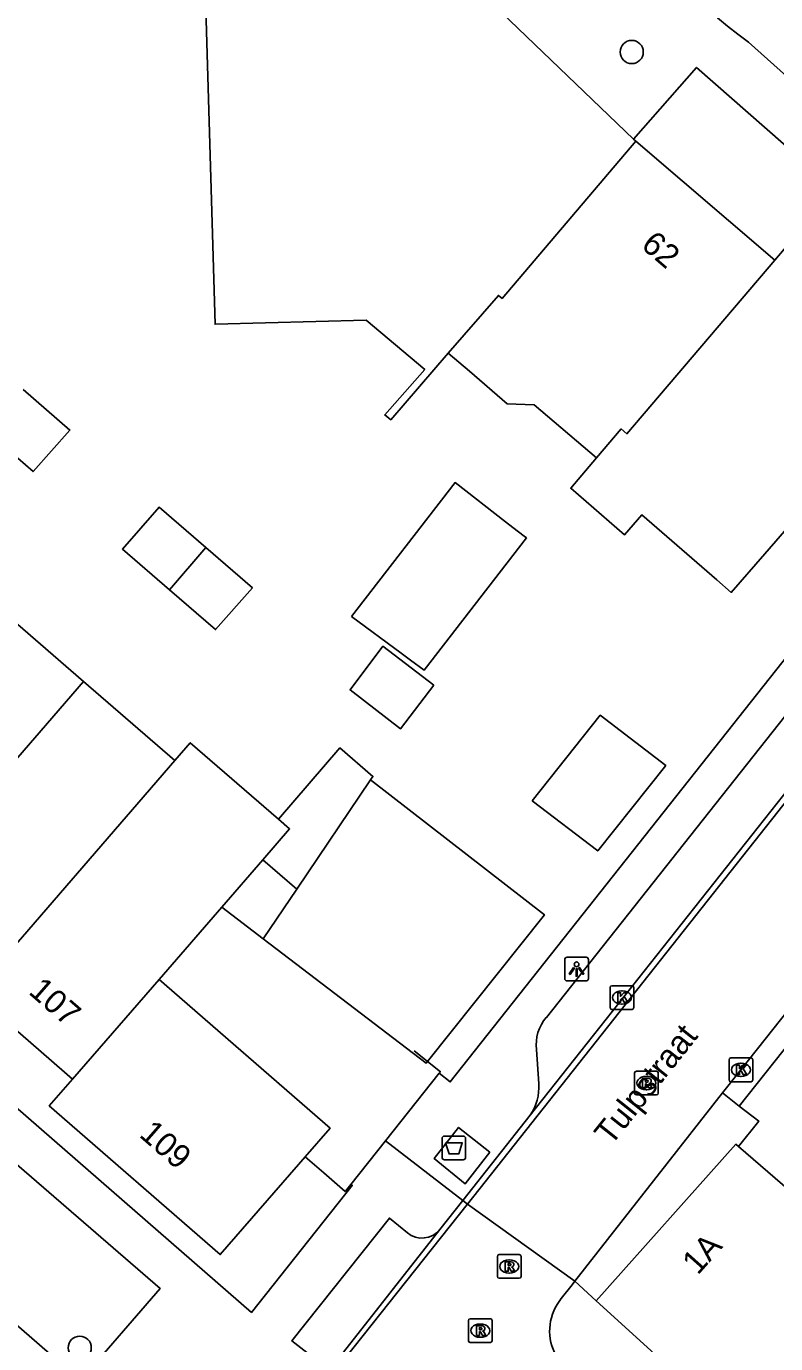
# Model space of a CAD drawing. Extents: x 161882 to 162509, y 381687 to 382379.
# Drawn here: x 162067.2 to 162098.8, y 382136.1 to 382191.7 of the extents above; entities that cross this region are included whole.
import ezdxf

# ---------------------------------------------------------------- set-up
doc = ezdxf.new("R2010")
doc.units = 0
for name, color, linetype in [('IMGEO_Afval_apart_plaats', 7, 'Continuous'), ('IMGEO_Boom', 7, 'Continuous'), ('IMGEO_Erf', 7, 'Continuous'), ('IMGEO_Kolk', 7, 'Continuous'), ('IMGEO_Lichtpunt', 7, 'Continuous'), ('IMGEO_Muur', 7, 'Continuous'), ('IMGEO_Openbare_ruimte_label', 7, 'Continuous'), ('IMGEO_Pand', 7, 'Continuous'), ('IMGEO_Pand_nummerreeks', 7, 'Continuous'), ('IMGEO_Rijbaan_lokaal_gesloten', 7, 'Continuous'), ('IMGEO_Rijbaan_lokaal_open', 7, 'Continuous'), ('IMGEO_Rioolput', 7, 'Continuous'), ('IMGEO_Voetpad_gesloten', 7, 'Continuous'), ('IMGEO_Voetpad_open', 7, 'Continuous')]:
    doc.layers.add(name, color=color, linetype=linetype)

msp = doc.modelspace()

# ---------------------------------------------------------------- linework, layer by layer
at = {"layer": 'IMGEO_Afval_apart_plaats'}
for p, q in [((162084.858, 382144.9), (162085.648, 382144.9)), ((162085.648, 382144.9), (162084.858, 382144.9)), ((162084.758, 382144), (162084.758, 382144.8)), ((162084.758, 382144.8), (162084.758, 382144)), ((162085.748, 382144.8), (162085.748, 382144)), ((162085.748, 382144), (162085.748, 382144.8)), ((162085.648, 382143.9), (162084.858, 382143.9)), ((162084.858, 382143.9), (162085.648, 382143.9))]:
    msp.add_line(p, q, dxfattribs=at)
msp.add_lwpolyline([(162084.901, 382144.614), (162085.605, 382144.614), (162085.456, 382144.144), (162085.05, 382144.144), (162084.901, 382144.614)], dxfattribs=at)
for centre, start, end in [((162084.858, 382144.8), 90, 180), ((162084.858, 382144.8), 90, 180), ((162085.648, 382144.8), 0, 90), ((162085.648, 382144.8), 360, 90), ((162084.858, 382144), 180, 270), ((162084.858, 382144), 180, 270), ((162085.648, 382144), 270, 0), ((162085.648, 382144), 270, 0)]:
    msp.add_arc(centre, 0.1, start, end, dxfattribs=at)
at = {"layer": 'IMGEO_Boom'}
for centre in [(162092.765, 382190.639), (162069.454, 382135.968)]:
    msp.add_circle(centre, 0.489, dxfattribs=at)
at = {"layer": 'IMGEO_Erf'}
for points in [[(162084.141, 382148.045), (162084.682, 382147.616), (162084.632, 382147.554)], [(162080.908, 382142.859), (162080.678, 382142.57), (162080.668, 382142.557), (162079.761, 382143.345), (162078.978, 382144.027)]]:
    msp.add_lwpolyline(points, dxfattribs=at)
at = {"layer": 'IMGEO_Kolk'}
for p, q in [((162091.851, 382150.318), (162091.851, 382151.17)), ((162091.926, 382151.244), (162092.778, 382151.244)), ((162092.339, 382151.024), (162092.364, 382151.024)), ((162092.852, 382151.17), (162092.852, 382150.318)), ((162092.362, 382150.464), (162092.337, 382150.464)), ((162092.778, 382150.244), (162091.926, 382150.244)), ((162096.874, 382147.267), (162096.874, 382148.119)), ((162096.949, 382148.193), (162097.801, 382148.193)), ((162097.362, 382147.973), (162097.387, 382147.973)), ((162097.875, 382148.119), (162097.875, 382147.267)), ((162097.801, 382147.193), (162096.949, 382147.193)), ((162097.385, 382147.413), (162097.36, 382147.413))]:
    msp.add_line(p, q, dxfattribs=at)
for points in [[(162091.851, 382150.318), (162091.851, 382151.17)], [(162091.926, 382151.244), (162092.778, 382151.244)], [(162092.852, 382151.17), (162092.852, 382150.318)], [(162092.172, 382150.944), (162092.295, 382150.944), (162092.295, 382150.793), (162092.425, 382150.944), (162092.589, 382150.944), (162092.443, 382150.793), (162092.596, 382150.544), (162092.444, 382150.544), (162092.359, 382150.708), (162092.295, 382150.641), (162092.295, 382150.544), (162092.172, 382150.544), (162092.172, 382150.944)], [(162092.778, 382150.244), (162091.926, 382150.244)], [(162096.874, 382147.267), (162096.874, 382148.119)], [(162096.949, 382148.193), (162097.801, 382148.193)], [(162097.195, 382147.893), (162097.318, 382147.893), (162097.318, 382147.742), (162097.448, 382147.893), (162097.612, 382147.893), (162097.466, 382147.742), (162097.619, 382147.493), (162097.467, 382147.493), (162097.382, 382147.657), (162097.318, 382147.59), (162097.318, 382147.493), (162097.195, 382147.493), (162097.195, 382147.893)], [(162097.875, 382148.119), (162097.875, 382147.267)], [(162097.801, 382147.193), (162096.949, 382147.193)]]:
    msp.add_lwpolyline(points, dxfattribs=at)
for centre, start, end in [((162091.928, 382151.168), 91.552, 178.448), ((162091.928, 382151.168), 91.552, 178.448), ((162092.776, 382151.168), 1.552, 88.448), ((162092.776, 382151.168), 1.552, 88.448), ((162091.928, 382150.32), 181.552, 268.448), ((162091.928, 382150.32), 181.552, 268.448), ((162092.776, 382150.32), 271.552, 358.448), ((162092.776, 382150.32), 271.552, 358.448), ((162096.951, 382148.117), 91.552, 178.448), ((162096.951, 382148.117), 91.552, 178.448), ((162097.799, 382148.117), 1.552, 88.448), ((162097.799, 382148.117), 1.552, 88.448), ((162096.951, 382147.269), 181.552, 268.448), ((162096.951, 382147.269), 181.552, 268.448), ((162097.799, 382147.269), 271.552, 358.448), ((162097.799, 382147.269), 271.552, 358.448)]:
    msp.add_arc(centre, 0.0765, start, end, dxfattribs=at)
for centre, major_axis, ratio, start_param, end_param in [((162092.338, 382150.744), (-0.387, 0.002), 0.722429, 4.712389, 7.853982), ((162092.363, 382150.744), (-0.39, 0.002), 0.717154, 1.570796, 4.712389), ((162097.361, 382147.693), (-0.387, 0.002), 0.722429, 4.712389, 7.853982), ((162097.386, 382147.693), (-0.39, 0.002), 0.717154, 1.570796, 4.712389)]:
    msp.add_ellipse(centre, major_axis=major_axis, ratio=ratio, start_param=start_param, end_param=end_param, dxfattribs=at)
at = {"layer": 'IMGEO_Lichtpunt'}
for p, q in [((162089.937, 382152.346), (162089.937, 382151.539)), ((162089.937, 382152.346), (162089.937, 382151.539)), ((162090.839, 382152.441), (162090.031, 382152.441)), ((162090.839, 382152.441), (162090.031, 382152.441)), ((162090.933, 382151.539), (162090.933, 382152.346)), ((162090.933, 382151.539), (162090.933, 382152.346)), ((162090.031, 382151.445), (162090.839, 382151.445)), ((162090.031, 382151.445), (162090.839, 382151.445))]:
    msp.add_line(p, q, dxfattribs=at)
for points in [[(162090.311, 382152.01), (162090.35, 382151.982), (162090.162, 382151.72), (162090.124, 382151.747), (162090.311, 382152.01)], [(162090.413, 382151.962), (162090.46, 382151.962), (162090.46, 382151.64), (162090.413, 382151.64), (162090.413, 382151.962)], [(162090.523, 382151.982), (162090.561, 382152.009), (162090.748, 382151.747), (162090.709, 382151.719), (162090.523, 382151.982)]]:
    msp.add_lwpolyline(points, dxfattribs=at)
msp.add_circle((162090.436, 382152.144), 0.0994, dxfattribs=at)
for centre, start, end in [((162090.031, 382152.346), 90, 180), ((162090.031, 382152.346), 90, 180), ((162090.839, 382152.346), 0, 90), ((162090.839, 382152.346), 0, 90), ((162090.031, 382151.539), 180, 270), ((162090.031, 382151.539), 180, 270), ((162090.839, 382151.539), 270, 0), ((162090.839, 382151.539), 270, 360)]:
    msp.add_arc(centre, 0.0946, start, end, dxfattribs=at)
at = {"layer": 'IMGEO_Muur'}
for points in [[(162084.682, 382147.616), (162083.58, 382148.49)], [(162080.668, 382142.557), (162080.678, 382142.57), (162080.908, 382142.859), (162082.372, 382144.704), (162084.632, 382147.554), (162084.682, 382147.616)], [(162078.978, 382144.027), (162079.761, 382143.345), (162080.668, 382142.557)]]:
    msp.add_lwpolyline(points, dxfattribs=at)
at = {"layer": 'IMGEO_Pand'}
for points in [[(162084.606, 382210.465), (162084.988, 382198.879), (162083.795, 382198.85), (162083.88, 382196.772), (162085.053, 382196.837), (162085.181, 382194.323), (162092.832, 382186.958)], [(162085.015, 382177.926), (162082.586, 382175.12), (162082.333, 382175.326), (162084.022, 382177.24), (162081.552, 382179.326), (162075.168, 382179.155), (162074.741, 382193.897), (162078.626, 382194.019), (162078.546, 382196.531), (162073.593, 382196.41), (162071.649, 382198.284), (162067.692, 382194.083), (162067.774, 382193.996), (162067.56, 382193.772)], [(162092.935, 382186.87), (162087.289, 382180.239), (162087.132, 382180.372), (162085.015, 382177.926)], [(162092.935, 382186.87), (162092.832, 382186.958)], [(162098.807, 382181.859), (162092.935, 382186.87)], [(162101.353, 382184.848), (162098.807, 382181.859)], [(162091.28, 382173.513), (162092.321, 382174.736), (162092.558, 382174.53), (162098.807, 382181.859)], [(162107.127, 382179.509), (162106.66, 382178.972), (162104.134, 382176.069), (162098.382, 382169.46), (162096.968, 382167.835), (162096.36, 382168.364), (162093.197, 382171.117), (162092.454, 382170.263), (162090.19, 382172.233), (162091.28, 382173.513)], [(162091.28, 382173.513), (162088.647, 382175.756), (162087.51, 382175.799), (162085.907, 382177.166), (162085.015, 382177.926)], [(162067.068, 382176.399), (162069.039, 382174.69), (162067.483, 382172.937), (162065.531, 382174.627)], [(162080.925, 382166.817), (162083.032, 382165.267), (162083.418, 382164.984), (162083.999, 382164.557), (162088.317, 382170.135), (162088.219, 382170.211), (162087.747, 382170.576), (162087.432, 382170.82), (162085.301, 382172.47), (162080.925, 382166.817)], [(162073.242, 382167.951), (162071.254, 382169.668), (162072.803, 382171.429), (162074.775, 382169.729)], [(162074.775, 382169.729), (162076.747, 382168.029), (162075.189, 382166.27), (162073.242, 382167.951)], [(162074.775, 382169.729), (162073.242, 382167.951)], [(162065.755, 382167.418), (162069.61, 382164.079)], [(162084.403, 382163.918), (162083.002, 382162.088), (162080.869, 382163.725), (162082.26, 382165.565), (162084.403, 382163.918)], [(162061.108, 382154.263), (162069.61, 382164.079)], [(162069.61, 382164.079), (162073.466, 382160.739)], [(162088.56, 382159.05), (162091.433, 382162.652), (162094.202, 382160.534), (162091.329, 382156.932), (162088.56, 382159.05)], [(162073.466, 382160.739), (162074.121, 382161.495), (162077.841, 382158.272)], [(162077.841, 382158.272), (162080.443, 382161.276), (162081.833, 382160.072), (162081.733, 382159.924)], [(162073.466, 382160.739), (162064.963, 382150.924)], [(162081.733, 382159.924), (162078.615, 382155.313)], [(162084.141, 382148.045), (162089.079, 382154.236), (162081.733, 382159.924)], [(162077.186, 382156.555), (162078.318, 382157.859), (162077.841, 382158.272)], [(162075.448, 382154.554), (162077.186, 382156.555)], [(162077.186, 382156.555), (162078.615, 382155.313)], [(162078.615, 382155.313), (162077.199, 382153.219)], [(162072.802, 382151.509), (162075.448, 382154.554)], [(162075.448, 382154.554), (162077.199, 382153.219)], [(162077.199, 382153.219), (162084.083, 382147.972), (162084.141, 382148.045)], [(162069.146, 382147.302), (162072.802, 382151.509)], [(162072.802, 382151.509), (162080.025, 382145.232), (162078.978, 382144.027)], [(162069.146, 382147.302), (162068.814, 382147.589), (162064.963, 382150.924)], [(162078.978, 382144.027), (162075.391, 382139.899), (162068.168, 382146.176), (162069.146, 382147.302)], [(162091.265, 382137.952), (162097.156, 382144.557), (162097.277, 382144.452)], [(162097.277, 382144.452), (162113.475, 382130.48)], [(162091.265, 382137.952), (162094.812, 382134.731)]]:
    msp.add_lwpolyline(points, dxfattribs=at)
at = {"layer": 'IMGEO_Rijbaan_lokaal_gesloten'}
msp.add_lwpolyline([(162108.526, 382181.527), (162107.147, 382182.753), (162100.103, 382188.901), (162097.689, 382191.053)], dxfattribs=at)
msp.add_arc((162110.074, 382208.002), 20.992, 186.1501, 233.8438, dxfattribs=at)
at = {"layer": 'IMGEO_Rijbaan_lokaal_open'}
for points in [[(162109.799, 382172.306), (162085.823, 382142.027), (162085.823, 382142.026)], [(162088.481, 382145.784), (162109.609, 382172.452)], [(162114.197, 382168.912), (162112.854, 382167.219), (162105.104, 382157.423), (162097.375, 382147.693), (162096.592, 382146.719)], [(162090.363, 382138.772), (162096.592, 382146.719)], [(162085.631, 382142.179), (162088.481, 382145.784)], [(162085.631, 382142.179), (162084.661, 382140.952)], [(162085.823, 382142.026), (162085.631, 382142.179)], [(162080.659, 382135.532), (162085.814, 382142.015), (162085.823, 382142.026)], [(162085.823, 382142.026), (162090.363, 382138.772)], [(162084.661, 382140.952), (162080.432, 382135.586)], [(162089.787, 382138.04), (162090.245, 382138.622), (162090.363, 382138.772)]]:
    msp.add_lwpolyline(points, dxfattribs=at)
msp.add_arc((162091.447, 382136.673), 2.15, 140.5225, 205.1285, dxfattribs=at)
at = {"layer": 'IMGEO_Rioolput'}
for p, q in [((162092.885, 382146.71), (162092.885, 382147.562)), ((162092.96, 382147.636), (162093.812, 382147.636)), ((162093.373, 382147.416), (162093.398, 382147.416)), ((162093.886, 382147.562), (162093.886, 382146.71)), ((162093.812, 382146.636), (162092.96, 382146.636)), ((162093.396, 382146.856), (162093.371, 382146.856)), ((162087.164, 382139.897), (162088.016, 382139.897)), ((162087.089, 382138.971), (162087.089, 382139.823)), ((162087.577, 382139.677), (162087.602, 382139.677)), ((162088.09, 382139.823), (162088.09, 382138.971)), ((162088.016, 382138.897), (162087.164, 382138.897)), ((162087.6, 382139.117), (162087.575, 382139.117)), ((162085.868, 382136.263), (162085.868, 382137.115)), ((162085.943, 382137.189), (162086.795, 382137.189)), ((162086.869, 382137.115), (162086.869, 382136.263)), ((162086.356, 382136.969), (162086.381, 382136.969)), ((162086.795, 382136.189), (162085.943, 382136.189)), ((162086.379, 382136.409), (162086.354, 382136.409))]:
    msp.add_line(p, q, dxfattribs=at)
for points in [[(162092.885, 382146.71), (162092.885, 382147.562)], [(162092.96, 382147.636), (162093.812, 382147.636)], [(162093.474, 382147.334), (162093.222, 382147.336), (162093.222, 382146.936)], [(162093.4, 382147.255), (162093.346, 382147.255), (162093.346, 382147.174)], [(162093.346, 382147.174), (162093.398, 382147.174)], [(162093.886, 382147.562), (162093.886, 382146.71)], [(162093.812, 382146.636), (162092.96, 382146.636)], [(162093.222, 382146.936), (162093.346, 382146.936), (162093.346, 382147.098), (162093.357, 382147.098)], [(162093.404, 382147.069), (162093.475, 382146.936), (162093.615, 382146.936), (162093.55, 382147.062)], [(162087.164, 382139.897), (162088.016, 382139.897)], [(162087.089, 382138.971), (162087.089, 382139.823)], [(162087.678, 382139.595), (162087.426, 382139.597), (162087.426, 382139.197)], [(162087.426, 382139.197), (162087.55, 382139.197), (162087.55, 382139.359), (162087.561, 382139.359)], [(162087.604, 382139.516), (162087.55, 382139.516), (162087.55, 382139.435)], [(162087.55, 382139.435), (162087.602, 382139.435)], [(162087.608, 382139.33), (162087.679, 382139.197), (162087.819, 382139.197), (162087.754, 382139.323)], [(162088.09, 382139.823), (162088.09, 382138.971)], [(162088.016, 382138.897), (162087.164, 382138.897)], [(162085.868, 382136.263), (162085.868, 382137.115)], [(162085.943, 382137.189), (162086.795, 382137.189)], [(162086.869, 382137.115), (162086.869, 382136.263)], [(162086.457, 382136.887), (162086.205, 382136.889), (162086.205, 382136.489)], [(162086.205, 382136.489), (162086.329, 382136.489), (162086.329, 382136.651), (162086.34, 382136.651)], [(162086.383, 382136.808), (162086.329, 382136.808), (162086.329, 382136.727)], [(162086.329, 382136.727), (162086.381, 382136.727)], [(162086.387, 382136.622), (162086.458, 382136.489), (162086.598, 382136.489), (162086.533, 382136.615)], [(162086.795, 382136.189), (162085.943, 382136.189)]]:
    msp.add_lwpolyline(points, dxfattribs=at)
for centre, radius, start, end in [((162092.962, 382147.56), 0.0765, 91.552, 178.448), ((162092.962, 382147.56), 0.0765, 91.552, 178.448), ((162093.382, 382147.363), 0.19, 274.7715, 282.9687), ((162093.406, 382147.159), 0.0964, 77.0061, 93.1865), ((162093.42, 382147.216), 0.0378, 276.6634, 79.6772), ((162093.473, 382147.224), 0.109, 350.3612, 89.416), ((162093.471, 382147.224), 0.112, 277.5842, 350.9817), ((162093.455, 382147.009), 0.108, 29.5134, 73.7905), ((162093.81, 382147.56), 0.0765, 1.552, 88.448), ((162093.81, 382147.56), 0.0765, 1.552, 88.448), ((162092.962, 382146.712), 0.0765, 181.552, 268.448), ((162092.962, 382146.712), 0.0765, 181.552, 268.448), ((162093.356, 382147.045), 0.0533, 26.0293, 88.6989), ((162093.81, 382146.712), 0.0765, 271.552, 358.448), ((162093.81, 382146.712), 0.0765, 271.552, 358.448), ((162087.166, 382139.821), 0.0765, 91.552, 178.448), ((162087.166, 382139.821), 0.0765, 91.552, 178.448), ((162088.014, 382139.821), 0.0765, 1.552, 88.448), ((162088.014, 382139.821), 0.0765, 1.552, 88.448), ((162087.56, 382139.306), 0.0533, 26.0293, 88.6989), ((162087.586, 382139.624), 0.19, 274.7715, 282.9687), ((162087.61, 382139.42), 0.0964, 77.0061, 93.1865), ((162087.624, 382139.477), 0.0378, 276.6634, 79.6772), ((162087.677, 382139.485), 0.109, 350.3612, 89.416), ((162087.675, 382139.485), 0.112, 277.5842, 350.9817), ((162087.659, 382139.27), 0.108, 29.5134, 73.7905), ((162087.166, 382138.973), 0.0765, 181.552, 268.448), ((162087.166, 382138.973), 0.0765, 181.552, 268.448), ((162088.014, 382138.973), 0.0765, 271.552, 358.448), ((162088.014, 382138.973), 0.0765, 271.552, 358.448), ((162085.945, 382137.113), 0.0765, 91.552, 178.448), ((162085.945, 382137.113), 0.0765, 91.552, 178.448), ((162086.793, 382137.113), 0.0765, 1.552, 88.448), ((162086.793, 382137.113), 0.0765, 1.552, 88.448), ((162086.339, 382136.598), 0.0533, 26.0293, 88.6989), ((162086.365, 382136.916), 0.19, 274.7715, 282.9687), ((162086.389, 382136.712), 0.0964, 77.0061, 93.1865), ((162086.403, 382136.769), 0.0378, 276.6634, 79.6772), ((162086.456, 382136.777), 0.109, 350.3612, 89.416), ((162086.454, 382136.777), 0.112, 277.5842, 350.9817), ((162086.438, 382136.562), 0.108, 29.5134, 73.7905), ((162085.945, 382136.265), 0.0765, 181.552, 268.448), ((162085.945, 382136.265), 0.0765, 181.552, 268.448), ((162086.793, 382136.265), 0.0765, 271.552, 358.448), ((162086.793, 382136.265), 0.0765, 271.552, 358.448)]:
    msp.add_arc(centre, radius, start, end, dxfattribs=at)
for centre, major_axis, ratio, start_param, end_param in [((162093.372, 382147.136), (-0.387, 0.002), 0.722429, 4.712389, 7.853982), ((162093.397, 382147.136), (-0.39, 0.002), 0.717154, 1.570796, 4.712389), ((162087.576, 382139.397), (-0.387, 0.002), 0.722429, 4.712389, 7.853982), ((162087.601, 382139.397), (-0.39, 0.002), 0.717154, 1.570796, 4.712389), ((162086.355, 382136.689), (-0.387, 0.002), 0.722429, 4.712389, 7.853982), ((162086.38, 382136.689), (-0.39, 0.002), 0.717154, 1.570796, 4.712389)]:
    msp.add_ellipse(centre, major_axis=major_axis, ratio=ratio, start_param=start_param, end_param=end_param, dxfattribs=at)
at = {"layer": 'IMGEO_Voetpad_gesloten'}
msp.add_lwpolyline([(162086.77, 382144.217), (162085.727, 382142.879), (162084.416, 382143.957), (162085.453, 382145.264), (162086.77, 382144.217)], dxfattribs=at)
at = {"layer": 'IMGEO_Voetpad_open'}
for points in [[(162002.15, 382202.152), (162007.715, 382197.353), (162034.901, 382173.742), (162058.69, 382153.142), (162067.845, 382145.177), (162076.705, 382137.459), (162080.965, 382142.814), (162080.908, 382142.859)], [(162092.832, 382186.958), (162095.504, 382189.989), (162101.353, 382184.848)], [(162084.632, 382147.554), (162085.103, 382147.186), (162109.213, 382177.62)], [(162097.305, 382146.167), (162116.187, 382169.927)], [(162089.158, 382149.901), (162099.752, 382163.264)], [(162054.859, 382147.282), (162058.213, 382151.114), (162072.851, 382138.463), (162069.486, 382134.586), (162054.859, 382147.282)], [(162088.836, 382147.1), (162088.745, 382148.547)], [(162084.632, 382147.554), (162082.372, 382144.704)], [(162096.592, 382146.719), (162097.305, 382146.167)], [(162097.305, 382146.167), (162098.125, 382145.533), (162097.277, 382144.452)], [(162080.908, 382142.859), (162082.372, 382144.704)], [(162082.372, 382144.704), (162085.631, 382142.179)], [(162079.037, 382135.765), (162078.414, 382136.257), (162082.53, 382141.435), (162083.289, 382140.811)], [(162090.363, 382138.772), (162091.265, 382137.952)]]:
    msp.add_lwpolyline(points, dxfattribs=at)
for centre, radius, start, end in [((162090.455, 382148.765), 1.724, 138.7977, 187.2766), ((162086.805, 382146.942), 2.037, 325.356, 4.4508), ((162083.904, 382141.571), 0.978, 231.0047, 320.7307)]:
    msp.add_arc(centre, radius, start, end, dxfattribs=at)

# ---------------------------------------------------------------- texts
at = {"layer": 'IMGEO_Openbare_ruimte_label'}
msp.add_text('Tulpstraat', height=1, rotation=51.4565, dxfattribs=at).set_placement((162091.893, 382144.455))
at = {"layer": 'IMGEO_Pand_nummerreeks'}
for s, rotation, p in [('62', 319.5205, (162093.111, 382182.409)), ('107', 318.9075, (162067.252, 382150.933)), ('109', 318.8101, (162071.923, 382144.905)), ('1A', 48.2717, (162095.553, 382139.004))]:
    msp.add_text(s, height=1, rotation=rotation, dxfattribs=at).set_placement(p)

doc.saveas('drawing.dxf')
